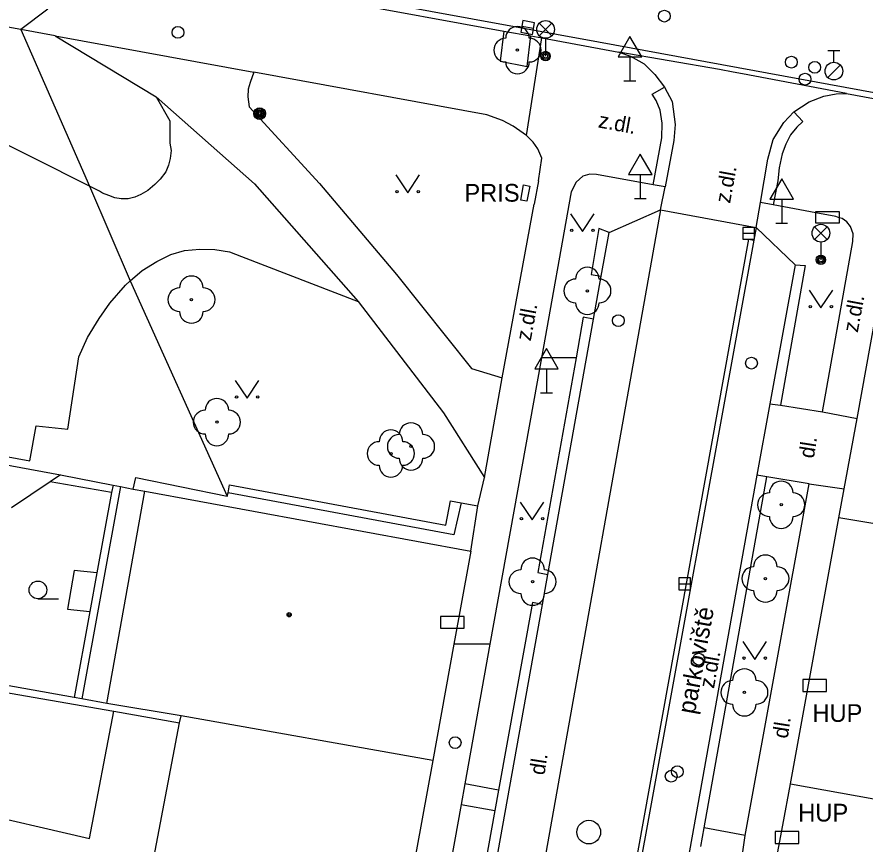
# Model space of a CAD drawing. Extents: x -596229 to -595156, y -1161237 to -1159376.
# Drawn here: x -596069.06 to -596033.14, y -1160336.73 to -1160301.69 of the extents above; entities that cross this region are included whole.
import ezdxf

# ---------------------------------------------------------------- set-up
doc = ezdxf.new("R2010")
doc.units = 0
for name, color, linetype in [('DOP - kresba z DSPS bez souradnic', 7, 'Continuous'), ('DOP - rozhrani ploch obecne', 7, 'Continuous'), ('Level 22', 7, 'Continuous'), ('Level 24', 7, 'Continuous'), ('Level 25', 7, 'Continuous'), ('Level 27', 7, 'Continuous'), ('Level 28', 7, 'Continuous'), ('Level 31', 7, 'Continuous'), ('Level 33', 7, 'Continuous'), ('Level 34', 7, 'Continuous'), ('Level 36', 7, 'Continuous'), ('Level 39', 7, 'Continuous'), ('silnoproud - povrch.  znaky a  RIS  skut. velikost', 7, 'Continuous'), ('slaboproud - povrch.  znaky a tel. budka skut. velikost', 7, 'Continuous'), ('Specificka linie pasportu komunikaci', 7, 'Continuous'), ('TM - budovy zdene_ betonove - VP', 7, 'Continuous'), ('TM - chodniky - VP', 7, 'Continuous'), ('TM - komunikace - VP', 7, 'Continuous'), ('TM - letecke snimky - pomocna linie', 7, 'Continuous'), ('TM - plot drateny_ kovovy - VP', 7, 'Continuous'), ('TM - popis objektu', 7, 'Continuous'), ('TM - popis povrchu', 7, 'Continuous'), ('TM - poznamka', 7, 'Continuous'), ('TM - rozhrani mezi zpev. plochami mezi sebou - VP', 7, 'Continuous'), ('TM - rozhrani ploch obecne - VP', 7, 'Continuous')]:
    doc.layers.add(name, color=color, linetype=linetype)

msp = doc.modelspace()

# ---------------------------------------------------------------- linework, layer by layer
at = {"layer": 'DOP - kresba z DSPS bez souradnic'}
for points in [[(-596065.05, -1160321.84), (-596067.65, -1160321.39)], [(-596064.67, -1160321.59), (-596066.31, -1160330.59)], [(-596064.99, -1160321.53), (-596065.05, -1160321.84)], [(-596065.05, -1160321.84), (-596065.67, -1160325.25)], [(-596066.63, -1160325.14), (-596066.92, -1160326.78)], [(-596065.67, -1160325.25), (-596066.63, -1160325.14)], [(-596065.67, -1160325.25), (-596065.97, -1160326.89)], [(-596066.92, -1160326.78), (-596065.97, -1160326.89)], [(-596065.97, -1160326.89), (-596066.63, -1160330.53)], [(-596070.33, -1160330.17), (-596064.96, -1160331.11)], [(-596064.96, -1160331.11), (-596062.17, -1160331.6)]]:
    msp.add_lwpolyline(points, dxfattribs=at)
at = {"layer": 'DOP - rozhrani ploch obecne'}
for points in [[(-596067.21, -1160321.1), (-596067.65, -1160321.39)], [(-596067.65, -1160321.39), (-596069.29, -1160322.49)], [(-596066.63, -1160330.53), (-596070.52, -1160329.83)], [(-596066.31, -1160330.59), (-596066.63, -1160330.53)], [(-596065.25, -1160330.78), (-596066.31, -1160330.59)]]:
    msp.add_lwpolyline(points, dxfattribs=at)
at = {"layer": 'Level 22'}
for centre in [(-596047.86, -1160303.1), (-596044.9, -1160313.3), (-596061.67, -1160313.67), (-596060.59, -1160318.86), (-596052.37, -1160319.89), (-596053.22, -1160320.19), (-596036.69, -1160322.36), (-596047.22, -1160325.62), (-596037.36, -1160325.49), (-596038.25, -1160330.31)]:
    msp.add_circle(centre, 0.05, dxfattribs=at)
for centre, start, end in [((-596047.86, -1160302.6), 0, 180), ((-596048.36, -1160303.1), 90, 270), ((-596047.36, -1160303.1), 270, 90), ((-596047.86, -1160303.6), 180, 0), ((-596044.9, -1160312.8), 0, 180), ((-596061.67, -1160313.17), 0, 180), ((-596045.4, -1160313.3), 90, 270), ((-596044.4, -1160313.3), 270, 90), ((-596062.17, -1160313.67), 90, 270), ((-596061.17, -1160313.67), 270, 90), ((-596044.9, -1160313.8), 180, 0), ((-596061.67, -1160314.17), 180, 0), ((-596060.59, -1160318.36), 0, 180), ((-596061.09, -1160318.86), 90, 270), ((-596060.09, -1160318.86), 270, 90), ((-596053.22, -1160319.69), 0, 180), ((-596052.37, -1160319.39), 0, 180), ((-596060.59, -1160319.36), 180, 0), ((-596052.87, -1160319.89), 90, 270), ((-596051.87, -1160319.89), 270, 90), ((-596053.72, -1160320.19), 90, 270), ((-596052.72, -1160320.19), 270, 90), ((-596052.37, -1160320.39), 180, 0), ((-596053.22, -1160320.69), 180, 0), ((-596036.69, -1160321.86), 0, 180), ((-596037.19, -1160322.36), 90, 270), ((-596036.19, -1160322.36), 270, 90), ((-596036.69, -1160322.86), 180, 0), ((-596037.36, -1160324.99), 0, 180), ((-596047.22, -1160325.12), 0, 180), ((-596047.72, -1160325.62), 90, 270), ((-596046.72, -1160325.62), 270, 90), ((-596037.86, -1160325.49), 90, 270), ((-596036.86, -1160325.49), 270, 90), ((-596037.36, -1160325.99), 180, 0), ((-596047.22, -1160326.12), 180, 0), ((-596038.25, -1160329.81), 0, 180), ((-596038.75, -1160330.31), 90, 270), ((-596037.75, -1160330.31), 270, 90), ((-596038.25, -1160330.81), 180, 0)]:
    msp.add_arc(centre, 0.5, start, end, dxfattribs=at)
at = {"layer": 'Level 24'}
for points in [[(-596051.118, -1160327.589), (-596050.118, -1160327.589), (-596050.118, -1160327.089), (-596051.118, -1160327.089)], [(-596035.778, -1160330.269), (-596034.778, -1160330.269), (-596034.778, -1160329.769), (-596035.778, -1160329.769)], [(-596036.948, -1160336.709), (-596035.948, -1160336.709), (-596035.948, -1160336.209), (-596036.948, -1160336.209)]]:
    msp.add_lwpolyline(points, close=True, dxfattribs=at)
at = {"layer": 'Level 25'}
for radius in [0.25, 0.2, 0.15, 0.1, 0.05]:
    msp.add_circle((-596058.78, -1160305.79), radius, dxfattribs=at)
at = {"layer": 'Level 27'}
for p, q in [((-596047.184, -1160302.185), (-596047.676, -1160302.095)), ((-596038.32, -1160310.86), (-596037.82, -1160310.86)), ((-596041.03, -1160325.71), (-596040.53, -1160325.71))]:
    msp.add_line(p, q, dxfattribs=at)
for points in [[(-596047.139, -1160301.939), (-596047.631, -1160301.849), (-596047.721, -1160302.341), (-596047.229, -1160302.431)], [(-596038.32, -1160311.11), (-596037.82, -1160311.11), (-596037.82, -1160310.61), (-596038.32, -1160310.61)], [(-596041.03, -1160325.96), (-596040.53, -1160325.96), (-596040.53, -1160325.46), (-596041.03, -1160325.46)]]:
    msp.add_lwpolyline(points, close=True, dxfattribs=at)
msp.add_circle((-596044.84, -1160336.23), 0.5, dxfattribs=at)
at = {"layer": 'Level 28'}
for p, q in [((-596034.71, -1160303.115), (-596034.21, -1160303.115)), ((-596034.46, -1160303.615), (-596034.46, -1160303.115)), ((-596034.718, -1160304.262), (-596034.188, -1160303.732))]:
    msp.add_line(p, q, dxfattribs=at)
for centre, radius in [((-596041.64, -1160301.66), 0.25), ((-596062.24, -1160302.35), 0.25), ((-596036.26, -1160303.61), 0.25), ((-596035.27, -1160303.83), 0.25), ((-596034.46, -1160303.99), 0.375), ((-596035.68, -1160304.33), 0.25), ((-596037.95, -1160316.36), 0.25), ((-596040.18, -1160328.9), 0.25), ((-596050.5, -1160332.44), 0.25), ((-596041.09, -1160333.67), 0.25), ((-596041.35, -1160333.86), 0.25)]:
    msp.add_circle(centre, radius, dxfattribs=at)
at = {"layer": 'Level 31'}
msp.add_circle((-596043.59, -1160314.56), 0.25, dxfattribs=at)
at = {"layer": 'Level 33'}
for p, q in [((-596046.935, -1160302.49), (-596046.405, -1160301.96)), ((-596046.935, -1160301.96), (-596046.405, -1160302.49)), ((-596046.67, -1160302.6), (-596046.67, -1160303.35)), ((-596035.275, -1160311.12), (-596034.745, -1160310.59)), ((-596035.275, -1160310.59), (-596034.745, -1160311.12)), ((-596035.01, -1160311.23), (-596035.01, -1160311.98))]:
    msp.add_line(p, q, dxfattribs=at)
for centre, radius in [((-596046.67, -1160302.225), 0.375), ((-596046.67, -1160303.35), 0.2), ((-596046.67, -1160303.35), 0.145), ((-596046.67, -1160303.35), 0.0876), ((-596035.01, -1160310.855), 0.375), ((-596035.01, -1160311.98), 0.2), ((-596035.01, -1160311.98), 0.145), ((-596035.01, -1160311.98), 0.0876)]:
    msp.add_circle(centre, radius, dxfattribs=at)
at = {"layer": 'Level 34'}
for p, q in [((-596043.1, -1160303.382), (-596043.1, -1160304.4)), ((-596043.35, -1160304.4), (-596042.85, -1160304.4)), ((-596042.66, -1160308.372), (-596042.66, -1160309.39)), ((-596042.91, -1160309.39), (-596042.41, -1160309.39)), ((-596036.67, -1160309.412), (-596036.67, -1160310.43)), ((-596036.92, -1160310.43), (-596036.42, -1160310.43)), ((-596046.63, -1160316.602), (-596046.63, -1160317.62)), ((-596046.88, -1160317.62), (-596046.38, -1160317.62))]:
    msp.add_line(p, q, dxfattribs=at)
for points in [[(-596043.6, -1160303.382), (-596042.6, -1160303.382), (-596043.1, -1160302.516)], [(-596043.16, -1160308.372), (-596042.16, -1160308.372), (-596042.66, -1160307.506)], [(-596037.17, -1160309.412), (-596036.17, -1160309.412), (-596036.67, -1160308.546)], [(-596047.13, -1160316.602), (-596046.13, -1160316.602), (-596046.63, -1160315.736)]]:
    msp.add_lwpolyline(points, close=True, dxfattribs=at)
at = {"layer": 'Level 36'}
msp.add_line((-596068.17, -1160326.345), (-596067.295, -1160326.345), dxfattribs=at)
for points in [[(-596053.01, -1160308.39), (-596052.51, -1160309.14), (-596052.01, -1160308.39)], [(-596045.61, -1160310.04), (-596045.11, -1160310.79), (-596044.61, -1160310.04)], [(-596035.51, -1160313.27), (-596035.01, -1160314.02), (-596034.51, -1160313.27)], [(-596059.81, -1160317.09), (-596059.31, -1160317.84), (-596058.81, -1160317.09)], [(-596047.74, -1160322.25), (-596047.24, -1160323), (-596046.74, -1160322.25)], [(-596038.31, -1160328.16), (-596037.81, -1160328.91), (-596037.31, -1160328.16)]]:
    msp.add_lwpolyline(points, dxfattribs=at)
for centre, radius in [((-596052.96, -1160309.09), 0.05), ((-596052.061, -1160309.09), 0.05), ((-596045.56, -1160310.74), 0.05), ((-596044.661, -1160310.74), 0.05), ((-596035.46, -1160313.97), 0.05), ((-596034.561, -1160313.97), 0.05), ((-596059.76, -1160317.79), 0.05), ((-596058.861, -1160317.79), 0.05), ((-596047.69, -1160322.95), 0.05), ((-596046.791, -1160322.95), 0.05), ((-596068.17, -1160325.97), 0.375), ((-596038.26, -1160328.86), 0.05), ((-596037.361, -1160328.86), 0.05)]:
    msp.add_circle(centre, radius, dxfattribs=at)
at = {"layer": 'Level 39'}
for radius in [0.09, 0.0398]:
    msp.add_circle((-596057.53, -1160327.02), radius, dxfattribs=at)
at = {"layer": 'silnoproud - povrch.  znaky a  RIS  skut. velikost'}
for points in [[(-596047.72, -1160309.45), (-596047.6, -1160308.81)], [(-596047.6, -1160308.81), (-596047.34, -1160308.86)], [(-596047.34, -1160308.86), (-596047.46, -1160309.5)], [(-596047.46, -1160309.5), (-596047.72, -1160309.45)]]:
    msp.add_lwpolyline(points, dxfattribs=at)
at = {"layer": 'slaboproud - povrch.  znaky a tel. budka skut. velikost'}
for points in [[(-596035.23, -1160309.99), (-596035.23, -1160309.93), (-596034.23, -1160309.93), (-596034.23, -1160310.2)], [(-596035.23, -1160310.43), (-596035.23, -1160309.99)], [(-596034.23, -1160310.2), (-596034.23, -1160310.43), (-596035.23, -1160310.43)]]:
    msp.add_lwpolyline(points, dxfattribs=at)
at = {"layer": 'Specificka linie pasportu komunikaci'}
for points in [[(-596062.21, -1160299.48), (-596044.43, -1160302.75), (-596030.68, -1160305.28)], [(-596067.75, -1160301.36), (-596068.9, -1160302.23)], [(-596068.9, -1160302.23), (-596065.99, -1160308.86)], [(-596033.93, -1160304.94), (-596038.33, -1160304.1), (-596038.73, -1160304.03), (-596039.31, -1160303.92), (-596043.57, -1160303.18)], [(-596065.99, -1160308.86), (-596064.26, -1160312.88)], [(-596064.26, -1160312.88), (-596060.15, -1160322)], [(-596045.38, -1160316.13), (-596046.84, -1160316.13)], [(-596050.25, -1160322.28), (-596050.55, -1160323.63), (-596060.12, -1160321.86)], [(-596049.03, -1160328.27), (-596050.55, -1160328.27)]]:
    msp.add_lwpolyline(points, dxfattribs=at)
at = {"layer": 'TM - budovy zdene_ betonove - VP'}
for points in [[(-596033.48, -1160318.7), (-596031.92, -1160310.1)], [(-596034.03, -1160321.68), (-596033.48, -1160318.7)], [(-596034.25, -1160322.91), (-596034.03, -1160321.68)], [(-596065.25, -1160330.78), (-596063.64, -1160321.79)], [(-596063.64, -1160321.79), (-596049.83, -1160324.33)], [(-596036.3, -1160334.18), (-596034.25, -1160322.91)], [(-596030.44, -1160323.55), (-596034.25, -1160322.91)], [(-596049.83, -1160324.33), (-596050.3, -1160326.89), (-596050.48, -1160327.88), (-596050.55, -1160328.27)], [(-596050.55, -1160328.27), (-596051.45, -1160333.2)], [(-596062.11, -1160331.31), (-596065.25, -1160330.78)], [(-596062.17, -1160331.6), (-596062.11, -1160331.31)], [(-596051.45, -1160333.2), (-596062.11, -1160331.31)], [(-596064.6, -1160344.38), (-596062.17, -1160331.6)], [(-596051.45, -1160333.2), (-596054.16, -1160348.02)], [(-596037.26, -1160339.47), (-596036.8, -1160336.91), (-596036.62, -1160335.93), (-596036.3, -1160334.18)], [(-596036.3, -1160334.18), (-596026.97, -1160335.86)]]:
    msp.add_lwpolyline(points, dxfattribs=at)
at = {"layer": 'TM - chodniky - VP'}
for points in [[(-596068.9, -1160302.23), (-596087.61, -1160298.83)], [(-596067.44, -1160302.49), (-596068.9, -1160302.23)], [(-596048.44, -1160302.29), (-596048.59, -1160303.57), (-596047.45, -1160303.79), (-596047.3, -1160302.5)], [(-596067.44, -1160302.49), (-596063.16, -1160305.08)], [(-596059.02, -1160304.03), (-596059.18, -1160304.47), (-596059.26, -1160304.75), (-596059.28, -1160305.08), (-596059.23, -1160305.5), (-596056.25, -1160308.75), (-596052.98, -1160312.61)], [(-596047.48, -1160306.71), (-596048.04, -1160306.32), (-596048.49, -1160306.08), (-596049.16, -1160305.84), (-596059.02, -1160304.03)], [(-596063.16, -1160305.08), (-596059, -1160308.77), (-596054.61, -1160313.75)], [(-596046.97, -1160308.64), (-596046.83, -1160307.68), (-596047, -1160307.28), (-596047.2, -1160307), (-596047.48, -1160306.71)], [(-596042.12, -1160308.8), (-596044.52, -1160308.37), (-596044.79, -1160308.35), (-596045.09, -1160308.44), (-596045.38, -1160308.69), (-596045.58, -1160309.11), (-596046.84, -1160316.13)], [(-596041.61, -1160308.89), (-596042.12, -1160308.8)], [(-596048.51, -1160316.99), (-596047.15, -1160309.63)], [(-596037.03, -1160309.66), (-596037.57, -1160309.55)], [(-596035.23, -1160309.99), (-596037.03, -1160309.66)], [(-596034.23, -1160310.2), (-596034.38, -1160310.15), (-596035.23, -1160309.99)], [(-596034.94, -1160318.43), (-596033.65, -1160311.21), (-596033.64, -1160310.88), (-596033.75, -1160310.57), (-596033.91, -1160310.38), (-596034.11, -1160310.24), (-596034.23, -1160310.2)], [(-596052.98, -1160312.61), (-596049.81, -1160316.59), (-596048.51, -1160316.99)], [(-596054.61, -1160313.75), (-596050.99, -1160318.46), (-596049.25, -1160321.2)], [(-596046.84, -1160316.13), (-596049.03, -1160328.27)], [(-596037.17, -1160318.08), (-596036.72, -1160318.14)], [(-596036.72, -1160318.14), (-596034.94, -1160318.43)], [(-596049.54, -1160322.4), (-596049.25, -1160321.2)], [(-596037.3, -1160321.18), (-596037.72, -1160321.11)], [(-596035.5, -1160321.48), (-596037.3, -1160321.18)], [(-596038.22, -1160336.37), (-596035.5, -1160321.48)], [(-596049.83, -1160324.33), (-596049.54, -1160322.4)], [(-596049.03, -1160328.27), (-596050.09, -1160334.19)], [(-596048.66, -1160334.45), (-596050.09, -1160334.19)], [(-596048.66, -1160334.45), (-596048.82, -1160335.32)], [(-596050.25, -1160335.06), (-596054.14, -1160356.7)], [(-596050.25, -1160335.06), (-596048.82, -1160335.32)], [(-596040.1, -1160336.84), (-596039.96, -1160336.05)], [(-596038.22, -1160336.37), (-596039.96, -1160336.05)]]:
    msp.add_lwpolyline(points, dxfattribs=at)
at = {"layer": 'TM - komunikace - VP'}
for points in [[(-596062.36, -1160299.74), (-596048.44, -1160302.29)], [(-596048.44, -1160302.29), (-596047.3, -1160302.5)], [(-596047.3, -1160302.5), (-596046.83, -1160302.58)], [(-596046.83, -1160302.58), (-596043.57, -1160303.18)], [(-596043.57, -1160303.18), (-596043.08, -1160303.35), (-596042.5, -1160303.68), (-596042.04, -1160304.13), (-596041.63, -1160304.67)], [(-596041.63, -1160304.67), (-596041.31, -1160305.27), (-596041.18, -1160306.25), (-596041.24, -1160306.93), (-596041.61, -1160308.89)], [(-596036.15, -1160305.72), (-596035.51, -1160305.29), (-596034.89, -1160305.05), (-596034.36, -1160304.95), (-596033.93, -1160304.94)], [(-596033.93, -1160304.94), (-596029.8, -1160305.7)], [(-596037.57, -1160309.55), (-596037.26, -1160307.72), (-596037.03, -1160306.88), (-596036.58, -1160306.17), (-596036.15, -1160305.72)], [(-596041.8, -1160309.87), (-596041.61, -1160308.89)], [(-596043.98, -1160310.83), (-596041.8, -1160309.87)], [(-596037.75, -1160310.61), (-596037.57, -1160309.55)], [(-596044.31, -1160312.67), (-596043.98, -1160310.83)], [(-596037.75, -1160310.61), (-596036.1, -1160312.19)], [(-596036.1, -1160312.19), (-596037.17, -1160318.08)], [(-596044.64, -1160314.5), (-596044.31, -1160312.67)], [(-596046.58, -1160325.31), (-596044.64, -1160314.5)], [(-596037.17, -1160318.08), (-596037.72, -1160321.11)], [(-596037.72, -1160321.11), (-596042.89, -1160349.95)], [(-596046.8, -1160326.58), (-596046.58, -1160325.31)], [(-596052.27, -1160357.03), (-596046.8, -1160326.58)]]:
    msp.add_lwpolyline(points, dxfattribs=at)
at = {"layer": 'TM - letecke snimky - pomocna linie'}
for points in [[(-596046.97, -1160308.64), (-596047.15, -1160309.63)], [(-596071.24, -1160335.29), (-596065.98, -1160336.5), (-596064.96, -1160331.11)]]:
    msp.add_lwpolyline(points, dxfattribs=at)
at = {"layer": 'TM - plot drateny_ kovovy - VP'}
for points in [[(-596073.8, -1160319.88), (-596067.21, -1160321.1)], [(-596067.21, -1160321.1), (-596064.99, -1160321.53)], [(-596064.99, -1160321.53), (-596064.67, -1160321.59)], [(-596064.67, -1160321.59), (-596064.13, -1160321.7)], [(-596064.13, -1160321.7), (-596063.64, -1160321.79)]]:
    msp.add_lwpolyline(points, dxfattribs=at)
at = {"layer": 'TM - rozhrani mezi zpev. plochami mezi sebou - VP'}
for points in [[(-596047.48, -1160306.71), (-596046.83, -1160302.58)], [(-596042.12, -1160308.8), (-596041.75, -1160306.82), (-596041.73, -1160306.2), (-596041.82, -1160305.65), (-596041.99, -1160305.23), (-596042.15, -1160304.96), (-596041.63, -1160304.67)], [(-596036.15, -1160305.72), (-596035.77, -1160306.13), (-596036.03, -1160306.36), (-596036.3, -1160306.69), (-596036.49, -1160307.08), (-596036.65, -1160307.5), (-596036.78, -1160308.09), (-596036.84, -1160308.64), (-596037.03, -1160309.66)], [(-596041.8, -1160309.87), (-596037.75, -1160310.61)], [(-596037.85, -1160311.15), (-596042.83, -1160338.52), (-596046.41, -1160358.46)], [(-596045.74, -1160353.65), (-596043.01, -1160338.51), (-596038.06, -1160311.11)], [(-596038.06, -1160311.11), (-596037.85, -1160311.15)], [(-596050.09, -1160334.19), (-596050.25, -1160335.06)], [(-596038.33, -1160337.16), (-596038.22, -1160336.37)]]:
    msp.add_lwpolyline(points, dxfattribs=at)
at = {"layer": 'TM - rozhrani ploch obecne - VP'}
for points in [[(-596067.44, -1160302.49), (-596059.02, -1160304.03)], [(-596063.16, -1160305.08), (-596062.59, -1160306.1), (-596062.58, -1160307.04), (-596062.53, -1160307.35), (-596062.57, -1160307.69), (-596062.64, -1160307.98), (-596062.75, -1160308.25), (-596062.99, -1160308.56), (-596063.22, -1160308.79), (-596063.51, -1160309.04), (-596063.81, -1160309.22), (-596064.07, -1160309.33), (-596064.35, -1160309.4), (-596064.64, -1160309.4), (-596064.92, -1160309.36), (-596065.17, -1160309.26), (-596065.43, -1160309.16), (-596065.56, -1160309.07)], [(-596065.99, -1160308.86), (-596070.75, -1160306.47)], [(-596065.56, -1160309.07), (-596065.99, -1160308.86)], [(-596041.8, -1160309.87), (-596046.78, -1160337.83), (-596049.63, -1160353.65)], [(-596043.98, -1160310.83), (-596044.42, -1160310.66), (-596044.74, -1160312.6), (-596044.31, -1160312.67)], [(-596037.75, -1160310.61), (-596037.85, -1160311.15)], [(-596064.26, -1160312.88), (-596063.76, -1160312.44), (-596063.14, -1160312.05), (-596062.54, -1160311.76), (-596061.96, -1160311.59), (-596061.32, -1160311.53), (-596060.68, -1160311.55), (-596060.05, -1160311.65), (-596059.55, -1160311.84)], [(-596059.55, -1160311.84), (-596054.61, -1160313.75)], [(-596036.1, -1160312.19), (-596035.68, -1160312.23), (-596036.72, -1160318.14)], [(-596066.44, -1160316.09), (-596066.07, -1160315.27), (-596065.58, -1160314.47), (-596065.12, -1160313.82), (-596064.46, -1160313.06), (-596064.26, -1160312.88)], [(-596044.64, -1160314.5), (-596045.08, -1160314.42), (-596045.38, -1160316.13)], [(-596082.72, -1160318.2), (-596082.39, -1160316.42), (-596073.47, -1160318.07), (-596073.73, -1160319.54), (-596068.52, -1160320.5), (-596068.25, -1160319.02), (-596066.91, -1160319.16), (-596066.44, -1160316.09)], [(-596045.38, -1160316.13), (-596047, -1160325.23), (-596046.58, -1160325.31)], [(-596049.25, -1160321.2), (-596048.51, -1160316.99)], [(-596034.94, -1160318.43), (-596033.48, -1160318.7)], [(-596064.13, -1160321.7), (-596064.02, -1160321.21), (-596060.15, -1160322)], [(-596039.96, -1160336.05), (-596037.3, -1160321.18)], [(-596060.12, -1160321.86), (-596060.05, -1160321.52), (-596050.9, -1160323.22), (-596050.7, -1160322.2), (-596050.25, -1160322.28)], [(-596035.5, -1160321.48), (-596034.03, -1160321.68)], [(-596060.15, -1160322), (-596060.12, -1160321.86)], [(-596050.25, -1160322.28), (-596049.54, -1160322.4)], [(-596046.8, -1160326.58), (-596047.22, -1160326.5), (-596048.66, -1160334.45)], [(-596048.82, -1160335.32), (-596052.72, -1160356.95)]]:
    msp.add_lwpolyline(points, dxfattribs=at)

# ---------------------------------------------------------------- texts
at = {"layer": 'TM - popis objektu'}
for s, p in [('PRIS', (-596050.11, -1160309.52)), ('HUP', (-596035.37, -1160331.56)), ('HUP', (-596035.97, -1160335.78))]:
    msp.add_text(s, height=0.75, dxfattribs=at).set_placement(p)
at = {"layer": 'TM - popis povrchu'}
for s, rotation, p in [('z.dl.', 349.5287, (-596044.47, -1160306.37)), ('z.dl.', 79.6409, (-596038.86, -1160309.62)), ('z.dl.', 79.534, (-596033.45, -1160315.09)), ('z.dl.', 79.534, (-596047.3, -1160315.45)), ('dl.', 81.09, (-596035.31, -1160320.42)), ('z.dl.', 79.7, (-596039.54, -1160330.17)), ('dl.', 81.09, (-596036.42, -1160332.29)), ('dl.', 81.09, (-596046.72, -1160333.84))]:
    msp.add_text(s, height=0.65, rotation=rotation, dxfattribs=at).set_placement(p)
at = {"layer": 'TM - poznamka'}
msp.add_text('parkoviště', height=0.75, rotation=79.7, dxfattribs=at).set_placement((-596040.35, -1160331.26))

doc.saveas('drawing.dxf')
